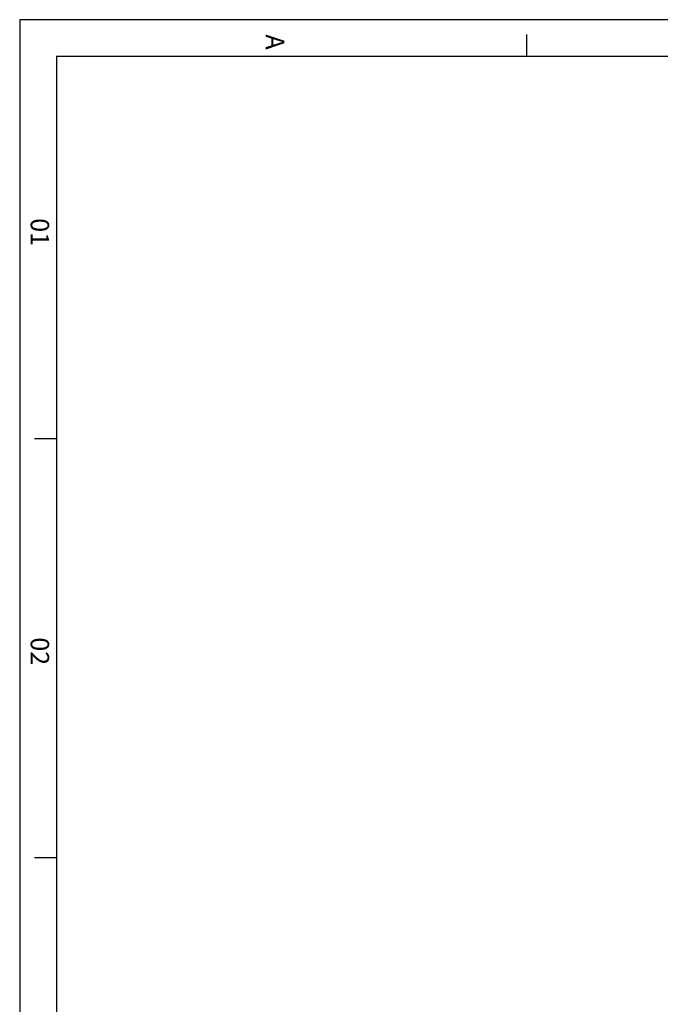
# Model space of a CAD drawing. Extents: x 2651 to 7771, y -1163 to 1075.
# Tile 482 of 490: x 5753 to 5962, y 753 to 1075. Entities that reach past the tile are written whole.
import ezdxf

# ---------------------------------------------------------------- set-up
doc = ezdxf.new("R2010")
doc.units = 0
doc.header["$LTSCALE"] = 10
doc.layers.get('0').update_dxf_attribs({"linetype": 'CONTINUOUS'})
doc.layers.add('BOX', color=4, linetype='CONTINUOUS')
doc.layers.add('PART', color=7, linetype='CONTINUOUS')
doc.styles.get("Standard").update_dxf_attribs({"font": 'romans.shx'})

# ---------------------------------------------------------------- blocks, each defined once
blk = doc.blocks.new('FDSFG')
at = {"color": 4}
for p, q in [((2082.35, 1250.01), (2082.35, 1256.01)), ((1954.35, 1146.01), (1948.35, 1146.01)), ((1954.35, 1032.01), (1948.35, 1032.01))]:
    blk.add_line(p, q, dxfattribs=at)
at = {"layer": 'BOX', "color": 3}
for points in [[(1944.35, 1260.01), (1944.35, 120.01), (2764.35, 120.01), (2764.35, 1260.01)], [(1954.35, 1250.01), (1954.35, 130.01), (2754.35, 130.01), (2754.35, 1250.01)]]:
    blk.add_lwpolyline(points, close=True, dxfattribs=at)
at = {"color": 4, "char_height": 5, "attachment_point": 1, "rotation": 270}
for s, width, insert in [('{\\fArial|b1|i0|c0|p34;\\C6;A}', 6, (2016.35, 1256.01)), ('{\\fArial|b1|i0|c0|p34;\\C6;01}', 8, (1952.35, 1206.01)), ('{\\fArial|b1|i0|c0|p34;\\C6;02}', 8, (1952.35, 1092.01))]:
    blk.add_mtext_dynamic_manual_height_columns(s, width=width, gutter_width=12.5, heights=[0], dxfattribs=dict(at, insert=insert))

msp = doc.modelspace()

# ---------------------------------------------------------------- block references
at = {"layer": 'PART', "xscale": 1.2, "yscale": 1.2, "zscale": 1.2}
msp.add_blockref('FDSFG', (3419.462, -437.37), dxfattribs=at)

doc.saveas('drawing.dxf')
